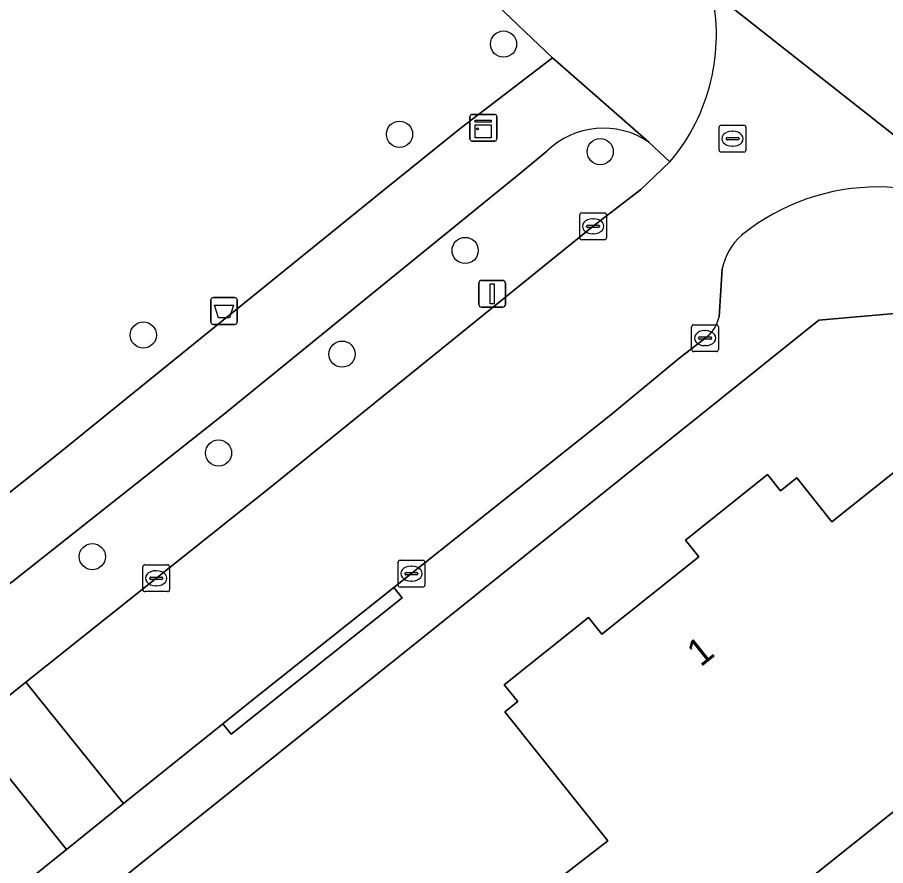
# Model space of a CAD drawing. Extents: x 161772 to 163126, y 383092 to 383917.
# Drawn here: x 162749.06 to 162781.48, y 383675.03 to 383706.69 of the extents above; entities that cross this region are included whole.
import ezdxf

# ---------------------------------------------------------------- set-up
doc = ezdxf.new("R2010")
doc.units = 0
for name, color, linetype in [('IMGEO_Afvalbak', 7, 'Continuous'), ('IMGEO_Berm_groen', 7, 'Continuous'), ('IMGEO_Boom', 7, 'Continuous'), ('IMGEO_Brandkraan', 7, 'Continuous'), ('IMGEO_Erf', 7, 'Continuous'), ('IMGEO_Groenvoorziening', 7, 'Continuous'), ('IMGEO_Kast', 7, 'Continuous'), ('IMGEO_Kolk', 7, 'Continuous'), ('IMGEO_Lichtmast', 7, 'Continuous'), ('IMGEO_Pand', 7, 'Continuous'), ('IMGEO_Pand_nummerreeks', 7, 'Continuous'), ('IMGEO_Rijbaan_lokaal_open', 7, 'Continuous'), ('IMGEO_Voetpad_open', 7, 'Continuous')]:
    doc.layers.add(name, color=color, linetype=linetype)

msp = doc.modelspace()

# ---------------------------------------------------------------- linework, layer by layer
at = {"layer": 'IMGEO_Afvalbak'}
for p, q in [((162756.381, 383696.229), (162757.171, 383696.229)), ((162757.171, 383696.229), (162756.381, 383696.229)), ((162756.281, 383695.329), (162756.281, 383696.129)), ((162756.281, 383696.129), (162756.281, 383695.329)), ((162757.271, 383696.129), (162757.271, 383695.329)), ((162757.271, 383695.329), (162757.271, 383696.129)), ((162757.171, 383695.229), (162756.381, 383695.229)), ((162756.381, 383695.229), (162757.171, 383695.229))]:
    msp.add_line(p, q, dxfattribs=at)
msp.add_lwpolyline([(162756.424, 383695.943), (162757.128, 383695.943), (162756.979, 383695.473), (162756.573, 383695.473), (162756.424, 383695.943)], dxfattribs=at)
for centre, start, end in [((162756.381, 383696.129), 90, 180), ((162756.381, 383696.129), 90, 180), ((162757.171, 383696.129), 0, 90), ((162757.171, 383696.129), 360, 90), ((162756.381, 383695.329), 180, 270), ((162756.381, 383695.329), 180, 270), ((162757.171, 383695.329), 270, 0), ((162757.171, 383695.329), 270, 0)]:
    msp.add_arc(centre, 0.1, start, end, dxfattribs=at)
at = {"layer": 'IMGEO_Berm_groen'}
for points in [[(162736.559, 383671.649), (162747.248, 383680.179), (162749.38, 383681.881), (162758.623, 383689.239), (162770.558, 383698.891), (162772.343, 383700.261), (162773.42, 383701.293), (162772.642, 383702.035)], [(162768.826, 383701.698), (162767.876, 383700.898), (162763.552, 383697.397), (162756.745, 383691.854), (162747.963, 383684.911), (162736.866, 383676.077), (162728.897, 383669.719), (162722.922, 383664.974), (162715.463, 383659.014), (162716.454, 383655.57), (162723.526, 383661.153), (162736.559, 383671.649)]]:
    msp.add_lwpolyline(points, dxfattribs=at)
msp.add_arc((162770.943, 383699.496), 3.055, 56.2173, 133.8764, dxfattribs=at)
at = {"layer": 'IMGEO_Boom'}
for centre in [(162767.214, 383705.691), (162763.33, 383702.326), (162770.822, 383701.677), (162765.78, 383697.989), (162753.765, 383694.833), (162761.183, 383694.12), (162756.573, 383690.43), (162751.861, 383686.562)]:
    msp.add_circle(centre, 0.489, dxfattribs=at)
at = {"layer": 'IMGEO_Brandkraan'}
for p, q in [((162775.263, 383701.734), (162775.263, 383702.586)), ((162775.338, 383702.66), (162776.19, 383702.66)), ((162775.751, 383702.44), (162775.776, 383702.44)), ((162776.264, 383702.586), (162776.264, 383701.734)), ((162775.522, 383702.154), (162775.522, 383702.166)), ((162775.96, 383702.117), (162775.562, 383702.117)), ((162775.565, 383702.203), (162775.963, 383702.203)), ((162776.006, 383702.166), (162776.006, 383702.154)), ((162775.774, 383701.88), (162775.749, 383701.88)), ((162776.19, 383701.66), (162775.338, 383701.66))]:
    msp.add_line(p, q, dxfattribs=at)
for points in [[(162775.263, 383701.734), (162775.263, 383702.586)], [(162775.338, 383702.66), (162776.19, 383702.66)], [(162776.264, 383702.586), (162776.264, 383701.734)], [(162776.19, 383701.66), (162775.338, 383701.66)]]:
    msp.add_lwpolyline(points, dxfattribs=at)
for centre, radius, start, end in [((162775.34, 383702.584), 0.0765, 91.552, 178.448), ((162775.34, 383702.584), 0.0765, 91.552, 178.448), ((162776.188, 383702.584), 0.0765, 1.552, 88.448), ((162776.188, 383702.584), 0.0765, 1.552, 88.448), ((162775.562, 383702.163), 0.0403, 85.8775, 175.7526), ((162775.559, 383702.153), 0.0366, 178.938, 274.7102), ((162775.963, 383702.16), 0.043, 264.8664, 352.4533), ((162775.967, 383702.165), 0.0386, 1.7309, 96.639), ((162775.34, 383701.736), 0.0765, 181.552, 268.448), ((162775.34, 383701.736), 0.0765, 181.552, 268.448), ((162776.188, 383701.736), 0.0765, 271.552, 358.448), ((162776.188, 383701.736), 0.0765, 271.552, 358.448)]:
    msp.add_arc(centre, radius, start, end, dxfattribs=at)
for centre, major_axis, ratio, start_param, end_param in [((162775.75, 383702.16), (-0.387, 0.002), 0.722429, 4.712389, 7.853982), ((162775.775, 383702.16), (-0.39, 0.002), 0.717154, 1.570796, 4.712389)]:
    msp.add_ellipse(centre, major_axis=major_axis, ratio=ratio, start_param=start_param, end_param=end_param, dxfattribs=at)
at = {"layer": 'IMGEO_Erf'}
for points in [[(162764.021, 383672.015), (162765.731, 383669.816), (162767.528, 383671.213), (162767.957, 383671.546), (162769.997, 383668.922), (162770.361, 383669.205), (162767.377, 383673.065), (162771.111, 383675.952), (162767.266, 383680.773), (162767.741, 383681.152), (162767.241, 383681.778), (162770.39, 383684.29), (162770.888, 383683.666), (162774.505, 383686.551), (162774.005, 383687.179), (162777.071, 383689.624), (162777.557, 383689.015), (162778.165, 383689.5), (162779.475, 383687.857), (162785.828, 383692.924), (162783.083, 383695.752), (162778.983, 383695.388), (162687.563, 383622.167), (162624.721, 383572.388)], [(162802.451, 383663.3), (162786.366, 383680.322), (162789.427, 383683.312), (162790.754, 383681.952), (162791.469, 383682.65), (162797.687, 383676.283), (162799.117, 383677.68), (162797.579, 383679.253), (162798.795, 383680.44), (162788.809, 383689.187), (162782.495, 383684.15), (162785.68, 383680.155), (162774.953, 383671.6)]]:
    msp.add_lwpolyline(points, dxfattribs=at)
at = {"layer": 'IMGEO_Groenvoorziening'}
msp.add_lwpolyline([(162747.515, 383687.966), (162750.714, 383690.503), (162753.155, 383692.478), (162760.348, 383698.299), (162762.774, 383700.262), (162765.638, 383702.58), (162769.038, 383705.179), (162758.288, 383715.416)], dxfattribs=at)
at = {"layer": 'IMGEO_Kast'}
for p, q in [((162766.035, 383703.068), (162766.876, 383703.068)), ((162766.876, 383703.068), (162766.035, 383703.068)), ((162765.96, 383702.143), (162765.96, 383702.984)), ((162765.96, 383702.984), (162765.96, 383702.143)), ((162766.96, 383702.993), (162766.96, 383702.152)), ((162766.96, 383702.152), (162766.96, 383702.993)), ((162766.885, 383702.068), (162766.044, 383702.068)), ((162766.044, 383702.068), (162766.885, 383702.068))]:
    msp.add_line(p, q, dxfattribs=at)
for points in [[(162766.155, 383702.858), (162766.755, 383702.858), (162766.755, 383702.773), (162766.155, 383702.773), (162766.155, 383702.858)], [(162766.155, 383702.683), (162766.755, 383702.683), (162766.755, 383702.194), (162766.155, 383702.194), (162766.155, 383702.683)]]:
    msp.add_lwpolyline(points, dxfattribs=at)
msp.add_circle((162766.239, 383702.532), 0.0377, dxfattribs=at)
for centre, start, end in [((162766.038, 383702.99), 92.4484, 184.2845), ((162766.038, 383702.99), 92.4484, 184.2845), ((162766.882, 383702.99), 2.4484, 94.2845), ((162766.882, 383702.99), 2.4484, 94.2845), ((162766.038, 383702.146), 182.4484, 274.2845), ((162766.038, 383702.146), 182.4484, 274.2845), ((162766.882, 383702.146), 272.4484, 4.2845), ((162766.882, 383702.146), 272.4484, 4.2845)]:
    msp.add_arc(centre, 0.0779, start, end, dxfattribs=at)
at = {"layer": 'IMGEO_Kolk'}
for p, q in [((162770.057, 383698.465), (162770.057, 383699.317)), ((162770.132, 383699.391), (162770.984, 383699.391)), ((162770.545, 383699.171), (162770.57, 383699.171)), ((162771.058, 383699.317), (162771.058, 383698.465)), ((162770.316, 383698.885), (162770.316, 383698.897)), ((162770.754, 383698.848), (162770.356, 383698.848)), ((162770.359, 383698.934), (162770.757, 383698.934)), ((162770.8, 383698.897), (162770.8, 383698.885)), ((162770.568, 383698.611), (162770.543, 383698.611)), ((162770.984, 383698.391), (162770.132, 383698.391)), ((162774.237, 383694.291), (162774.237, 383695.143)), ((162774.312, 383695.217), (162775.164, 383695.217)), ((162774.725, 383694.997), (162774.75, 383694.997)), ((162775.238, 383695.143), (162775.238, 383694.291)), ((162774.496, 383694.711), (162774.496, 383694.723)), ((162774.934, 383694.674), (162774.536, 383694.674)), ((162774.539, 383694.76), (162774.937, 383694.76)), ((162774.98, 383694.723), (162774.98, 383694.711)), ((162774.748, 383694.437), (162774.723, 383694.437)), ((162775.164, 383694.217), (162774.312, 383694.217)), ((162753.745, 383685.331), (162753.745, 383686.183)), ((162753.82, 383686.257), (162754.672, 383686.257)), ((162754.746, 383686.183), (162754.746, 383685.331)), ((162763.275, 383685.503), (162763.275, 383686.355)), ((162763.35, 383686.429), (162764.202, 383686.429)), ((162763.763, 383686.209), (162763.788, 383686.209)), ((162764.276, 383686.355), (162764.276, 383685.503)), ((162754.233, 383686.037), (162754.258, 383686.037)), ((162763.534, 383685.923), (162763.534, 383685.935)), ((162763.972, 383685.886), (162763.574, 383685.886)), ((162763.577, 383685.972), (162763.975, 383685.972)), ((162764.018, 383685.935), (162764.018, 383685.923)), ((162754.004, 383685.751), (162754.004, 383685.763)), ((162754.442, 383685.714), (162754.044, 383685.714)), ((162754.047, 383685.8), (162754.445, 383685.8)), ((162754.488, 383685.763), (162754.488, 383685.751)), ((162763.786, 383685.649), (162763.761, 383685.649)), ((162754.672, 383685.257), (162753.82, 383685.257)), ((162754.256, 383685.477), (162754.231, 383685.477)), ((162764.202, 383685.429), (162763.35, 383685.429))]:
    msp.add_line(p, q, dxfattribs=at)
for points in [[(162770.057, 383698.465), (162770.057, 383699.317)], [(162770.132, 383699.391), (162770.984, 383699.391)], [(162771.058, 383699.317), (162771.058, 383698.465)], [(162770.984, 383698.391), (162770.132, 383698.391)], [(162774.237, 383694.291), (162774.237, 383695.143)], [(162774.312, 383695.217), (162775.164, 383695.217)], [(162775.238, 383695.143), (162775.238, 383694.291)], [(162775.164, 383694.217), (162774.312, 383694.217)], [(162753.745, 383685.331), (162753.745, 383686.183)], [(162753.82, 383686.257), (162754.672, 383686.257)], [(162754.746, 383686.183), (162754.746, 383685.331)], [(162763.275, 383685.503), (162763.275, 383686.355)], [(162763.35, 383686.429), (162764.202, 383686.429)], [(162764.276, 383686.355), (162764.276, 383685.503)], [(162754.672, 383685.257), (162753.82, 383685.257)], [(162764.202, 383685.429), (162763.35, 383685.429)]]:
    msp.add_lwpolyline(points, dxfattribs=at)
for centre, radius, start, end in [((162770.134, 383699.315), 0.0765, 91.552, 178.448), ((162770.134, 383699.315), 0.0765, 91.552, 178.448), ((162770.982, 383699.315), 0.0765, 1.552, 88.448), ((162770.982, 383699.315), 0.0765, 1.552, 88.448), ((162770.356, 383698.894), 0.0403, 85.8775, 175.7526), ((162770.353, 383698.884), 0.0366, 178.938, 274.7102), ((162770.757, 383698.891), 0.043, 264.8664, 352.4533), ((162770.761, 383698.896), 0.0386, 1.7309, 96.639), ((162770.134, 383698.467), 0.0765, 181.552, 268.448), ((162770.134, 383698.467), 0.0765, 181.552, 268.448), ((162770.982, 383698.467), 0.0765, 271.552, 358.448), ((162770.982, 383698.467), 0.0765, 271.552, 358.448), ((162774.314, 383695.141), 0.0765, 91.552, 178.448), ((162774.314, 383695.141), 0.0765, 91.552, 178.448), ((162775.162, 383695.141), 0.0765, 1.552, 88.448), ((162775.162, 383695.141), 0.0765, 1.552, 88.448), ((162774.536, 383694.72), 0.0403, 85.8775, 175.7526), ((162774.533, 383694.71), 0.0366, 178.938, 274.7102), ((162774.937, 383694.717), 0.043, 264.8664, 352.4533), ((162774.941, 383694.722), 0.0386, 1.7309, 96.639), ((162774.314, 383694.293), 0.0765, 181.552, 268.448), ((162774.314, 383694.293), 0.0765, 181.552, 268.448), ((162775.162, 383694.293), 0.0765, 271.552, 358.448), ((162775.162, 383694.293), 0.0765, 271.552, 358.448), ((162753.822, 383686.181), 0.0765, 91.552, 178.448), ((162753.822, 383686.181), 0.0765, 91.552, 178.448), ((162754.67, 383686.181), 0.0765, 1.552, 88.448), ((162754.67, 383686.181), 0.0765, 1.552, 88.448), ((162763.352, 383686.353), 0.0765, 91.552, 178.448), ((162763.352, 383686.353), 0.0765, 91.552, 178.448), ((162764.2, 383686.353), 0.0765, 1.552, 88.448), ((162764.2, 383686.353), 0.0765, 1.552, 88.448), ((162763.574, 383685.932), 0.0403, 85.8775, 175.7526), ((162763.571, 383685.922), 0.0366, 178.938, 274.7102), ((162763.975, 383685.929), 0.043, 264.8664, 352.4533), ((162763.979, 383685.934), 0.0386, 1.7309, 96.639), ((162754.044, 383685.76), 0.0403, 85.8775, 175.7526), ((162754.041, 383685.75), 0.0366, 178.938, 274.7102), ((162754.445, 383685.757), 0.043, 264.8664, 352.4533), ((162754.449, 383685.762), 0.0386, 1.7309, 96.639), ((162753.822, 383685.333), 0.0765, 181.552, 268.448), ((162753.822, 383685.333), 0.0765, 181.552, 268.448), ((162754.67, 383685.333), 0.0765, 271.552, 358.448), ((162754.67, 383685.333), 0.0765, 271.552, 358.448), ((162763.352, 383685.505), 0.0765, 181.552, 268.448), ((162763.352, 383685.505), 0.0765, 181.552, 268.448), ((162764.2, 383685.505), 0.0765, 271.552, 358.448), ((162764.2, 383685.505), 0.0765, 271.552, 358.448)]:
    msp.add_arc(centre, radius, start, end, dxfattribs=at)
for centre, major_axis, ratio, start_param, end_param in [((162770.544, 383698.891), (-0.387, 0.002), 0.722429, 4.712389, 7.853982), ((162770.569, 383698.891), (-0.39, 0.002), 0.717154, 1.570796, 4.712389), ((162774.724, 383694.717), (-0.387, 0.002), 0.722429, 4.712389, 7.853982), ((162774.749, 383694.717), (-0.39, 0.002), 0.717154, 1.570796, 4.712389), ((162763.762, 383685.929), (-0.387, 0.002), 0.722429, 4.712389, 7.853982), ((162763.787, 383685.929), (-0.39, 0.002), 0.717154, 1.570796, 4.712389), ((162754.232, 383685.757), (-0.387, 0.002), 0.722429, 4.712389, 7.853982), ((162754.257, 383685.757), (-0.39, 0.002), 0.717154, 1.570796, 4.712389)]:
    msp.add_ellipse(centre, major_axis=major_axis, ratio=ratio, start_param=start_param, end_param=end_param, dxfattribs=at)
at = {"layer": 'IMGEO_Lichtmast'}
for p, q in [((162766.291, 383695.973), (162766.291, 383696.773)), ((162766.291, 383696.773), (162766.291, 383695.973)), ((162766.391, 383696.873), (162767.181, 383696.873)), ((162767.181, 383696.873), (162766.391, 383696.873)), ((162767.281, 383696.773), (162767.281, 383695.973)), ((162767.281, 383695.973), (162767.281, 383696.773)), ((162767.181, 383695.873), (162766.391, 383695.873)), ((162766.391, 383695.873), (162767.181, 383695.873))]:
    msp.add_line(p, q, dxfattribs=at)
msp.add_lwpolyline([(162766.711, 383696.748), (162766.861, 383696.748), (162766.861, 383695.998), (162766.711, 383695.998), (162766.711, 383696.748)], dxfattribs=at)
for centre, start, end in [((162766.391, 383696.773), 90, 180), ((162766.391, 383696.773), 90, 180), ((162767.181, 383696.773), 0, 90), ((162767.181, 383696.773), 360, 90), ((162766.391, 383695.973), 180, 270), ((162766.391, 383695.973), 180, 270), ((162767.181, 383695.973), 270, 0), ((162767.181, 383695.973), 270, 0)]:
    msp.add_arc(centre, 0.1, start, end, dxfattribs=at)
at = {"layer": 'IMGEO_Pand'}
msp.add_lwpolyline([(162782.495, 383684.15), (162788.809, 383689.187), (162785.828, 383692.924), (162779.475, 383687.857), (162778.165, 383689.5), (162777.557, 383689.015), (162777.071, 383689.624), (162774.005, 383687.179), (162774.505, 383686.551), (162770.888, 383683.666), (162770.39, 383684.29), (162767.241, 383681.778), (162767.741, 383681.152), (162767.266, 383680.773), (162771.111, 383675.952), (162767.377, 383673.065), (162770.361, 383669.205), (162775.591, 383662.442), (162779.661, 383665.698), (162774.953, 383671.6), (162785.68, 383680.155)], close=True, dxfattribs=at)
at = {"layer": 'IMGEO_Rijbaan_lokaal_open'}
for points in [[(162774.969, 383707.681), (162785.725, 383699.189), (162786.289, 383698.536), (162787.499, 383699.891), (162811.761, 383676.828), (162813.871, 383678.972), (162751.224, 383738.457), (162752.463, 383739.749), (162749.134, 383742.913)], [(162786.289, 383698.536), (162785.725, 383699.189), (162774.969, 383707.681)], [(162773.42, 383701.293), (162772.343, 383700.261), (162770.558, 383698.891), (162758.623, 383689.239), (162749.38, 383681.881), (162753.02, 383677.345), (162756.734, 383680.325), (162757.632, 383681.045), (162763.121, 383685.411), (162771.215, 383691.849), (162773.749, 383693.942), (162774.738, 383694.717)], [(162775.263, 383695.517), (162775.381, 383697.306)]]:
    msp.add_lwpolyline(points, dxfattribs=at)
for points in [[(162753.02, 383677.345), (162749.38, 383681.881), (162747.248, 383680.179), (162750.892, 383675.637)], [(162704.881, 383638.881), (162710.063, 383643.042), (162714.818, 383646.826), (162721.181, 383651.89), (162726.525, 383656.143), (162735.841, 383663.584), (162741.973, 383668.482), (162750.892, 383675.637), (162747.248, 383680.179), (162736.559, 383671.649), (162723.526, 383661.153), (162716.454, 383655.57), (162712.694, 383652.602), (162711.668, 383651.792), (162701.248, 383643.417)]]:
    msp.add_lwpolyline(points, close=True, dxfattribs=at)
for centre, radius, start, end in [((162767.858, 383706.024), 7.302, 319.6191, 13.1202), ((162781.182, 383692.291), 8.067, 50.7277, 129.0136), ((162777.589, 383696.867), 2.251, 131.27, 168.7588), ((162773.929, 383695.82), 1.368, 306.252, 347.1982)]:
    msp.add_arc(centre, radius, start, end, dxfattribs=at)
at = {"layer": 'IMGEO_Voetpad_open'}
for points in [[(162741.835, 383738.733), (162737.373, 383735.388), (162738.053, 383734.74), (162740.225, 383732.67), (162752.577, 383720.869), (162754.864, 383718.683), (162756.127, 383717.477), (162754.574, 383715.837), (162756.695, 383713.739), (162758.288, 383715.416), (162769.038, 383705.179), (162772.642, 383702.035), (162773.42, 383701.293)], [(162772.642, 383702.035), (162769.038, 383705.179), (162765.638, 383702.58), (162762.774, 383700.262), (162760.348, 383698.299), (162753.155, 383692.478), (162750.714, 383690.503), (162747.515, 383687.966), (162714.516, 383661.797), (162710.846, 383658.743), (162699.148, 383649.621), (162689.341, 383641.552), (162680.147, 383634.381), (162678.71, 383633.228), (162673.883, 383629.354), (162659.1, 383617.49)], [(162675.59, 383627.092), (162683.07, 383633.05), (162692.535, 383640.57), (162701.507, 383647.712), (162711.694, 383655.8), (162712.694, 383652.602), (162716.454, 383655.57), (162715.463, 383659.014), (162722.922, 383664.974), (162728.897, 383669.719), (162736.866, 383676.077), (162747.963, 383684.911), (162756.745, 383691.854), (162763.552, 383697.397), (162767.876, 383700.898), (162768.826, 383701.698)], [(162687.563, 383622.167), (162778.983, 383695.388), (162783.083, 383695.752), (162786.289, 383698.536)], [(162775.381, 383697.306), (162775.263, 383695.517)], [(162774.738, 383694.717), (162773.749, 383693.942), (162771.215, 383691.849), (162763.121, 383685.411), (162763.433, 383685.021), (162757.046, 383679.935), (162756.734, 383680.325), (162753.02, 383677.345), (162750.892, 383675.637), (162741.973, 383668.482)]]:
    msp.add_lwpolyline(points, dxfattribs=at)
msp.add_lwpolyline([(162763.121, 383685.411), (162757.632, 383681.045), (162756.734, 383680.325), (162757.046, 383679.935), (162763.433, 383685.021)], close=True, dxfattribs=at)
for centre, radius, start, end in [((162767.858, 383706.024), 7.302, 319.6191, 13.1202), ((162770.943, 383699.496), 3.055, 56.2173, 133.8764), ((162781.182, 383692.291), 8.067, 50.7277, 129.0136), ((162777.589, 383696.867), 2.251, 131.27, 168.7588), ((162773.929, 383695.82), 1.368, 306.252, 347.1982)]:
    msp.add_arc(centre, radius, start, end, dxfattribs=at)

# ---------------------------------------------------------------- texts
at = {"layer": 'IMGEO_Pand_nummerreeks'}
msp.add_text('1', height=1, rotation=38.6976, dxfattribs=at).set_placement((162774.573, 383682.422))

doc.saveas('drawing.dxf')
